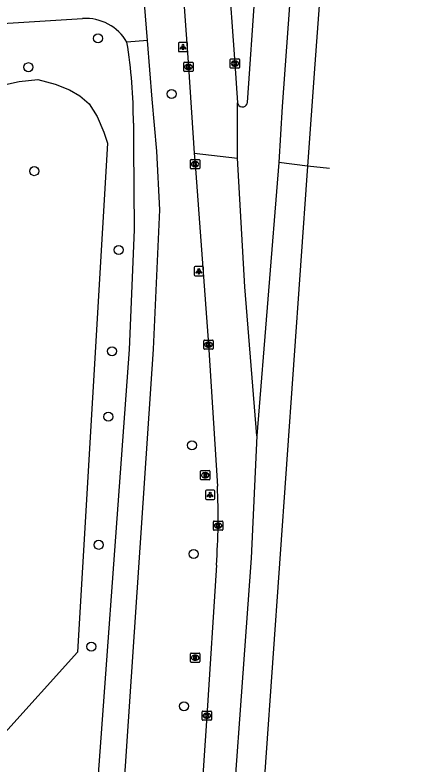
# Model space of a CAD drawing. Extents: x 161084 to 161928, y 385355 to 386522.
# Drawn here: x 161878.3 to 161922.5, y 386262 to 386342.9 of the extents above; entities that cross this region are included whole.
import ezdxf

# ---------------------------------------------------------------- set-up
doc = ezdxf.new("R2010")
doc.units = 0
for name, color, linetype in [('IMGEO_Berm_groen', 7, 'Continuous'), ('IMGEO_Boom', 7, 'Continuous'), ('IMGEO_Fietspad_gesloten', 7, 'Continuous'), ('IMGEO_Kolk', 7, 'Continuous'), ('IMGEO_Lichtpunt', 7, 'Continuous'), ('IMGEO_Rijbaan_regionaal_gesloten', 7, 'Continuous'), ('IMGEO_Rioolput', 7, 'Continuous')]:
    doc.layers.add(name, color=color, linetype=linetype)

msp = doc.modelspace()

# ---------------------------------------------------------------- linework, layer by layer
at = {"layer": 'IMGEO_Berm_groen'}
msp.add_lwpolyline([(161869.478, 386330.517), (161875.553, 386334.631), (161876.952, 386335.343), (161878.727, 386335.751), (161880.763, 386335.972), (161882.62, 386335.465), (161884.182, 386334.844), (161885.27, 386334.206), (161886.309, 386333.331), (161887.151, 386331.956), (161887.895, 386330.255), (161888.267, 386329.079), (161885.024, 386274.062), (161876.881, 386264.995), (161866.703, 386265.668)], dxfattribs=at)
at = {"layer": 'IMGEO_Boom'}
for centre in [(161887.25, 386340.402), (161879.737, 386337.293), (161895.186, 386334.404), (161880.363, 386326.056), (161889.482, 386317.542), (161888.761, 386306.596), (161888.361, 386299.518), (161897.393, 386296.423), (161887.32, 386285.669), (161897.574, 386284.681), (161886.523, 386274.672), (161896.523, 386268.225)]:
    msp.add_circle(centre, 0.489, dxfattribs=at)
at = {"layer": 'IMGEO_Fietspad_gesloten'}
for points in [[(161892.584, 386340.168), (161890.789, 386362.407), (161888.142, 386390.008), (161883.767, 386433.712)], [(161867.742, 386341.422), (161885.591, 386342.553)], [(161872.841, 386000.002), (161877.74, 386073.727), (161880.64, 386115.728), (161889.428, 386249.977), (161893.251, 386306.802), (161893.91, 386321.858), (161893.593, 386328.226), (161893.095, 386333.841), (161892.584, 386340.168)], [(161892.584, 386340.168), (161890.375, 386339.994)], [(161891.064, 386331.233), (161891.084, 386328.755), (161891.158, 386319.706), (161890.614, 386306.794), (161886.48, 386250), (161877.617, 386115.791), (161869.97, 386000)]]:
    msp.add_lwpolyline(points, dxfattribs=at)
for centre, radius, start, end in [((161885.919, 386337.415), 5.149, 30.06191, 93.65272), ((161839.365, 386331.575), 51.7, 359.62126, 9.37217)]:
    msp.add_arc(centre, radius, start, end, dxfattribs=at)
at = {"layer": 'IMGEO_Kolk'}
for p, q in [((161896.507, 386336.899), (161896.507, 386337.751)), ((161896.582, 386337.825), (161897.434, 386337.825)), ((161897.508, 386337.751), (161897.508, 386336.899)), ((161901.529, 386337.264), (161901.529, 386338.116)), ((161901.604, 386338.19), (161902.456, 386338.19)), ((161902.017, 386337.97), (161902.042, 386337.97)), ((161902.53, 386338.116), (161902.53, 386337.264)), ((161897.018, 386337.045), (161896.993, 386337.045)), ((161896.995, 386337.605), (161897.02, 386337.605)), ((161902.456, 386337.19), (161901.604, 386337.19)), ((161902.04, 386337.41), (161902.015, 386337.41)), ((161897.434, 386336.825), (161896.582, 386336.825)), ((161897.224, 386326.392), (161897.224, 386327.244)), ((161897.299, 386327.318), (161898.151, 386327.318)), ((161898.225, 386327.244), (161898.225, 386326.392)), ((161897.735, 386326.538), (161897.71, 386326.538)), ((161897.712, 386327.098), (161897.737, 386327.098)), ((161898.151, 386326.318), (161897.299, 386326.318)), ((161898.747, 386307.805), (161899.599, 386307.805)), ((161898.672, 386306.879), (161898.672, 386307.731)), ((161899.183, 386307.025), (161899.158, 386307.025)), ((161899.16, 386307.585), (161899.185, 386307.585)), ((161899.673, 386307.731), (161899.673, 386306.879)), ((161899.599, 386306.805), (161898.747, 386306.805)), ((161899.711, 386287.316), (161899.711, 386288.168)), ((161899.786, 386288.242), (161900.638, 386288.242)), ((161900.199, 386288.022), (161900.224, 386288.022)), ((161900.712, 386288.168), (161900.712, 386287.316)), ((161900.638, 386287.242), (161899.786, 386287.242)), ((161900.222, 386287.462), (161900.197, 386287.462)), ((161898.503, 386266.777), (161898.503, 386267.629)), ((161898.578, 386267.703), (161899.43, 386267.703)), ((161898.991, 386267.483), (161899.016, 386267.483)), ((161899.504, 386267.629), (161899.504, 386266.777)), ((161899.43, 386266.703), (161898.578, 386266.703)), ((161899.014, 386266.923), (161898.989, 386266.923))]:
    msp.add_line(p, q, dxfattribs=at)
for points in [[(161896.507, 386336.899), (161896.507, 386337.751)], [(161896.582, 386337.825), (161897.434, 386337.825)], [(161897.508, 386337.751), (161897.508, 386336.899)], [(161901.529, 386337.264), (161901.529, 386338.116)], [(161901.604, 386338.19), (161902.456, 386338.19)], [(161901.85, 386337.89), (161901.973, 386337.89), (161901.973, 386337.739), (161902.103, 386337.89), (161902.267, 386337.89), (161902.121, 386337.739), (161902.274, 386337.49), (161902.122, 386337.49), (161902.037, 386337.654), (161901.973, 386337.587), (161901.973, 386337.49), (161901.85, 386337.49), (161901.85, 386337.89)], [(161902.53, 386338.116), (161902.53, 386337.264)], [(161896.828, 386337.525), (161896.951, 386337.525), (161896.951, 386337.374), (161897.081, 386337.525), (161897.245, 386337.525), (161897.099, 386337.374), (161897.252, 386337.125), (161897.1, 386337.125), (161897.015, 386337.289), (161896.951, 386337.222), (161896.951, 386337.125), (161896.828, 386337.125), (161896.828, 386337.525)], [(161902.456, 386337.19), (161901.604, 386337.19)], [(161897.434, 386336.825), (161896.582, 386336.825)], [(161897.224, 386326.392), (161897.224, 386327.244)], [(161897.299, 386327.318), (161898.151, 386327.318)], [(161898.225, 386327.244), (161898.225, 386326.392)], [(161897.545, 386327.018), (161897.668, 386327.018), (161897.668, 386326.867), (161897.798, 386327.018), (161897.962, 386327.018), (161897.816, 386326.867), (161897.969, 386326.618), (161897.817, 386326.618), (161897.732, 386326.782), (161897.668, 386326.715), (161897.668, 386326.618), (161897.545, 386326.618), (161897.545, 386327.018)], [(161898.151, 386326.318), (161897.299, 386326.318)], [(161898.747, 386307.805), (161899.599, 386307.805)], [(161898.672, 386306.879), (161898.672, 386307.731)], [(161898.993, 386307.505), (161899.116, 386307.505), (161899.116, 386307.354), (161899.246, 386307.505), (161899.41, 386307.505), (161899.264, 386307.354), (161899.417, 386307.105), (161899.265, 386307.105), (161899.18, 386307.269), (161899.116, 386307.202), (161899.116, 386307.105), (161898.993, 386307.105), (161898.993, 386307.505)], [(161899.673, 386307.731), (161899.673, 386306.879)], [(161899.599, 386306.805), (161898.747, 386306.805)], [(161899.711, 386287.316), (161899.711, 386288.168)], [(161899.786, 386288.242), (161900.638, 386288.242)], [(161900.032, 386287.942), (161900.155, 386287.942), (161900.155, 386287.791), (161900.285, 386287.942), (161900.449, 386287.942), (161900.303, 386287.791), (161900.456, 386287.542), (161900.304, 386287.542), (161900.219, 386287.706), (161900.155, 386287.639), (161900.155, 386287.542), (161900.032, 386287.542), (161900.032, 386287.942)], [(161900.712, 386288.168), (161900.712, 386287.316)], [(161900.638, 386287.242), (161899.786, 386287.242)], [(161898.503, 386266.777), (161898.503, 386267.629)], [(161898.578, 386267.703), (161899.43, 386267.703)], [(161898.824, 386267.403), (161898.947, 386267.403), (161898.947, 386267.252), (161899.077, 386267.403), (161899.241, 386267.403), (161899.095, 386267.252), (161899.248, 386267.003), (161899.096, 386267.003), (161899.011, 386267.167), (161898.947, 386267.1), (161898.947, 386267.003), (161898.824, 386267.003), (161898.824, 386267.403)], [(161899.504, 386267.629), (161899.504, 386266.777)], [(161899.43, 386266.703), (161898.578, 386266.703)]]:
    msp.add_lwpolyline(points, dxfattribs=at)
for centre, start, end in [((161896.584, 386337.749), 91.55205, 178.44795), ((161896.584, 386337.749), 91.55205, 178.44795), ((161897.432, 386337.749), 1.55205, 88.44795), ((161897.432, 386337.749), 1.55205, 88.44795), ((161901.606, 386338.114), 91.55205, 178.44795), ((161901.606, 386338.114), 91.55205, 178.44795), ((161902.454, 386338.114), 1.55205, 88.44795), ((161902.454, 386338.114), 1.55205, 88.44795), ((161901.606, 386337.266), 181.55205, 268.44795), ((161901.606, 386337.266), 181.55205, 268.44795), ((161902.454, 386337.266), 271.55205, 358.44795), ((161902.454, 386337.266), 271.55205, 358.44795), ((161896.584, 386336.901), 181.55205, 268.44795), ((161896.584, 386336.901), 181.55205, 268.44795), ((161897.432, 386336.901), 271.55205, 358.44795), ((161897.432, 386336.901), 271.55205, 358.44795), ((161897.301, 386327.242), 91.55205, 178.44795), ((161897.301, 386327.242), 91.55205, 178.44795), ((161898.149, 386327.242), 1.55205, 88.44795), ((161898.149, 386327.242), 1.55205, 88.44795), ((161897.301, 386326.394), 181.55205, 268.44795), ((161897.301, 386326.394), 181.55205, 268.44795), ((161898.149, 386326.394), 271.55205, 358.44795), ((161898.149, 386326.394), 271.55205, 358.44795), ((161898.749, 386307.729), 91.55205, 178.44795), ((161898.749, 386307.729), 91.55205, 178.44795), ((161899.597, 386307.729), 1.55205, 88.44795), ((161899.597, 386307.729), 1.55205, 88.44795), ((161898.749, 386306.881), 181.55205, 268.44795), ((161898.749, 386306.881), 181.55205, 268.44795), ((161899.597, 386306.881), 271.55205, 358.44795), ((161899.597, 386306.881), 271.55205, 358.44795), ((161899.788, 386288.166), 91.55205, 178.44795), ((161899.788, 386288.166), 91.55205, 178.44795), ((161900.636, 386288.166), 1.55205, 88.44795), ((161900.636, 386288.166), 1.55205, 88.44795), ((161899.788, 386287.318), 181.55205, 268.44795), ((161899.788, 386287.318), 181.55205, 268.44795), ((161900.636, 386287.318), 271.55205, 358.44795), ((161900.636, 386287.318), 271.55205, 358.44795), ((161898.58, 386267.627), 91.55205, 178.44795), ((161898.58, 386267.627), 91.55205, 178.44795), ((161899.428, 386267.627), 1.55205, 88.44795), ((161899.428, 386267.627), 1.55205, 88.44795), ((161898.58, 386266.779), 181.55205, 268.44795), ((161898.58, 386266.779), 181.55205, 268.44795), ((161899.428, 386266.779), 271.55205, 358.44795), ((161899.428, 386266.779), 271.55205, 358.44795)]:
    msp.add_arc(centre, 0.0765, start, end, dxfattribs=at)
for centre, major_axis, ratio, start_param, end_param in [((161902.016, 386337.69), (-0.387, 0.002), 0.722429, 4.712389, 7.853982), ((161902.041, 386337.69), (-0.39, 0.002), 0.717154, 1.570796, 4.712389), ((161896.994, 386337.325), (-0.387, 0.002), 0.722429, 4.712389, 7.853982), ((161897.019, 386337.325), (-0.39, 0.002), 0.717154, 1.570796, 4.712389), ((161897.711, 386326.818), (-0.387, 0.002), 0.722429, 4.712389, 7.853982), ((161897.736, 386326.818), (-0.39, 0.002), 0.717154, 1.570796, 4.712389), ((161899.159, 386307.305), (-0.387, 0.002), 0.722429, 4.712389, 7.853982), ((161899.184, 386307.305), (-0.39, 0.002), 0.717154, 1.570796, 4.712389), ((161900.198, 386287.742), (-0.387, 0.002), 0.722429, 4.712389, 7.853982), ((161900.223, 386287.742), (-0.39, 0.002), 0.717154, 1.570796, 4.712389), ((161898.99, 386267.203), (-0.387, 0.002), 0.722429, 4.712389, 7.853982), ((161899.015, 386267.203), (-0.39, 0.002), 0.717154, 1.570796, 4.712389)]:
    msp.add_ellipse(centre, major_axis=major_axis, ratio=ratio, start_param=start_param, end_param=end_param, dxfattribs=at)
at = {"layer": 'IMGEO_Lichtpunt'}
for p, q in [((161895.924, 386339.873), (161895.924, 386339.066)), ((161895.924, 386339.873), (161895.924, 386339.066)), ((161896.826, 386339.968), (161896.018, 386339.968)), ((161896.826, 386339.968), (161896.018, 386339.968)), ((161896.92, 386339.066), (161896.92, 386339.873)), ((161896.92, 386339.066), (161896.92, 386339.873)), ((161896.018, 386338.972), (161896.826, 386338.972)), ((161896.018, 386338.972), (161896.826, 386338.972)), ((161897.633, 386315.641), (161897.633, 386314.834)), ((161897.633, 386315.641), (161897.633, 386314.834)), ((161898.535, 386315.736), (161897.727, 386315.736)), ((161898.535, 386315.736), (161897.727, 386315.736)), ((161898.629, 386314.834), (161898.629, 386315.641)), ((161898.629, 386314.834), (161898.629, 386315.641)), ((161897.727, 386314.74), (161898.535, 386314.74)), ((161897.727, 386314.74), (161898.535, 386314.74)), ((161898.851, 386291.474), (161898.851, 386290.667)), ((161898.851, 386291.474), (161898.851, 386290.667)), ((161899.753, 386291.569), (161898.945, 386291.569)), ((161899.753, 386291.569), (161898.945, 386291.569)), ((161899.847, 386290.667), (161899.847, 386291.474)), ((161899.847, 386290.667), (161899.847, 386291.474)), ((161898.945, 386290.573), (161899.753, 386290.573)), ((161898.945, 386290.573), (161899.753, 386290.573))]:
    msp.add_line(p, q, dxfattribs=at)
for points in [[(161896.298, 386339.537), (161896.337, 386339.509), (161896.149, 386339.247), (161896.111, 386339.274), (161896.298, 386339.537)], [(161896.4, 386339.489), (161896.447, 386339.489), (161896.447, 386339.167), (161896.4, 386339.167), (161896.4, 386339.489)], [(161896.51, 386339.509), (161896.548, 386339.536), (161896.735, 386339.274), (161896.696, 386339.246), (161896.51, 386339.509)], [(161898.007, 386315.305), (161898.046, 386315.277), (161897.858, 386315.015), (161897.82, 386315.042), (161898.007, 386315.305)], [(161898.109, 386315.257), (161898.156, 386315.257), (161898.156, 386314.935), (161898.109, 386314.935), (161898.109, 386315.257)], [(161898.219, 386315.277), (161898.257, 386315.304), (161898.444, 386315.042), (161898.405, 386315.014), (161898.219, 386315.277)], [(161899.225, 386291.138), (161899.264, 386291.11), (161899.076, 386290.848), (161899.038, 386290.875), (161899.225, 386291.138)], [(161899.327, 386291.09), (161899.374, 386291.09), (161899.374, 386290.768), (161899.327, 386290.768), (161899.327, 386291.09)], [(161899.437, 386291.11), (161899.475, 386291.137), (161899.662, 386290.875), (161899.623, 386290.847), (161899.437, 386291.11)]]:
    msp.add_lwpolyline(points, dxfattribs=at)
for centre in [(161896.423, 386339.671), (161898.132, 386315.439), (161899.35, 386291.272)]:
    msp.add_circle(centre, 0.0994, dxfattribs=at)
for centre, start, end in [((161896.018, 386339.873), 90, 180), ((161896.018, 386339.873), 90, 180), ((161896.826, 386339.873), 0, 90), ((161896.826, 386339.873), 0, 90), ((161896.018, 386339.066), 180, 270), ((161896.018, 386339.066), 180, 270), ((161896.826, 386339.066), 270, 0), ((161896.826, 386339.066), 270, 360), ((161897.727, 386315.641), 90, 180), ((161897.727, 386315.641), 90, 180), ((161898.535, 386315.641), 0, 90), ((161898.535, 386315.641), 0, 90), ((161897.727, 386314.834), 180, 270), ((161897.727, 386314.834), 180, 270), ((161898.535, 386314.834), 270, 0), ((161898.535, 386314.834), 270, 360), ((161898.945, 386291.474), 90, 180), ((161898.945, 386291.474), 90, 180), ((161899.753, 386291.474), 0, 90), ((161899.753, 386291.474), 0, 90), ((161898.945, 386290.667), 180, 270), ((161898.945, 386290.667), 180, 270), ((161899.753, 386290.667), 270, 0), ((161899.753, 386290.667), 270, 360)]:
    msp.add_arc(centre, 0.0946, start, end, dxfattribs=at)
at = {"layer": 'IMGEO_Rijbaan_regionaal_gesloten'}
for points in [[(161903.371, 386333.477), (161904.206, 386345.483), (161905.767, 386367), (161906.581, 386377.472), (161907.293, 386386.531), (161908.19, 386397.953), (161909.825, 386418.451), (161911.532, 386439.957), (161913.094, 386459.414), (161914.711, 386479.141), (161915.311, 386485.619), (161915.702, 386490.216)], [(161919.365, 386490.071), (161918.876, 386484.305), (161917.83, 386470.15), (161911.238, 386389.628), (161907.121, 386333.045), (161906.779, 386326.981)], [(161922.549, 386489.945), (161921.974, 386483.162), (161920.415, 386462.747), (161915.595, 386404.592), (161910.67, 386337.619), (161909.86, 386326.602)], [(161891.19, 386487.649), (161891.422, 386484.276), (161897.347, 386401.475), (161898.454, 386386.346), (161900.976, 386351.865), (161901.262, 386348.183), (161902.029, 386337.69), (161902.319, 386333.451)], [(161889.857, 386437.049), (161892.188, 386404.652), (161896.499, 386344.336), (161897.009, 386337.325), (161897.645, 386328.001)], [(161902.317, 386327.464), (161902.319, 386333.451)], [(161897.645, 386328.001), (161902.317, 386327.464)], [(161897.645, 386328.001), (161897.726, 386326.817), (161899.174, 386307.304), (161900.133, 386292.018)], [(161904.392, 386297.467), (161903.097, 386313.545), (161902.317, 386327.464)], [(161909.86, 386326.602), (161904.574, 386251.456), (161895.582, 386115.417), (161887.902, 385999.449)], [(161906.779, 386326.981), (161904.392, 386297.467)], [(161909.86, 386326.602), (161906.779, 386326.981)], [(161912.23, 386326.329), (161909.86, 386326.602)], [(161904.392, 386297.467), (161903.778, 386284.235), (161900.945, 386244.945), (161898.498, 386207.444), (161896.786, 386182.057), (161892.369, 386115.484), (161888.256, 386060.09), (161884.423, 385999.725)], [(161900.032, 386283.486), (161899.005, 386267.204), (161897.844, 386250), (161897.688, 386247.689), (161896.272, 386227.138), (161895.039, 386208.609), (161893.584, 386187.111), (161892.301, 386167.608), (161890.842, 386146.1), (161889.511, 386126.602), (161888.774, 386115.559), (161888.14, 386106.073), (161886.827, 386086.569), (161885.523, 386067.062), (161884.193, 386047.529), (161882.784, 386027.002), (161881.476, 386007.505), (161880.968, 386000)]]:
    msp.add_lwpolyline(points, dxfattribs=at)
for centre, radius, start, end in [((161902.843, 386333.522), 0.529, 187.69596, 261.28093), ((161902.844, 386333.526), 0.533, 261.30747, 286.18782), ((161902.842, 386333.523), 0.531, 286.37618, 355.01806), ((161829.885, 386288.583), 70.332, 355.84412, 2.79943)]:
    msp.add_arc(centre, radius, start, end, dxfattribs=at)
at = {"layer": 'IMGEO_Rioolput'}
for p, q in [((161898.326, 386292.767), (161898.326, 386293.619)), ((161898.401, 386293.693), (161899.253, 386293.693)), ((161898.814, 386293.473), (161898.839, 386293.473)), ((161899.327, 386293.619), (161899.327, 386292.767)), ((161899.253, 386292.693), (161898.401, 386292.693)), ((161898.837, 386292.913), (161898.812, 386292.913)), ((161897.231, 386273.043), (161897.231, 386273.895)), ((161897.306, 386273.969), (161898.158, 386273.969)), ((161898.232, 386273.895), (161898.232, 386273.043)), ((161898.158, 386272.969), (161897.306, 386272.969)), ((161897.742, 386273.189), (161897.717, 386273.189)), ((161897.719, 386273.749), (161897.744, 386273.749))]:
    msp.add_line(p, q, dxfattribs=at)
for points in [[(161898.326, 386292.767), (161898.326, 386293.619)], [(161898.401, 386293.693), (161899.253, 386293.693)], [(161898.915, 386293.391), (161898.663, 386293.393), (161898.663, 386292.993)], [(161898.841, 386293.312), (161898.787, 386293.312), (161898.787, 386293.231)], [(161898.787, 386293.231), (161898.839, 386293.231)], [(161899.327, 386293.619), (161899.327, 386292.767)], [(161899.253, 386292.693), (161898.401, 386292.693)], [(161898.663, 386292.993), (161898.787, 386292.993), (161898.787, 386293.155), (161898.798, 386293.155)], [(161898.845, 386293.126), (161898.916, 386292.993), (161899.056, 386292.993), (161898.991, 386293.119)], [(161897.231, 386273.043), (161897.231, 386273.895)], [(161897.306, 386273.969), (161898.158, 386273.969)], [(161898.232, 386273.895), (161898.232, 386273.043)], [(161898.158, 386272.969), (161897.306, 386272.969)], [(161897.82, 386273.667), (161897.568, 386273.669), (161897.568, 386273.269)], [(161897.568, 386273.269), (161897.692, 386273.269), (161897.692, 386273.431), (161897.703, 386273.431)], [(161897.746, 386273.588), (161897.692, 386273.588), (161897.692, 386273.507)], [(161897.692, 386273.507), (161897.744, 386273.507)], [(161897.75, 386273.402), (161897.821, 386273.269), (161897.961, 386273.269), (161897.896, 386273.395)]]:
    msp.add_lwpolyline(points, dxfattribs=at)
for centre, radius, start, end in [((161898.403, 386293.617), 0.0765, 91.55205, 178.44795), ((161898.403, 386293.617), 0.0765, 91.55205, 178.44795), ((161898.823, 386293.42), 0.19, 274.7715, 282.96867), ((161898.847, 386293.216), 0.0964, 77.00612, 93.18647), ((161898.861, 386293.273), 0.0378, 276.66336, 79.67722), ((161898.914, 386293.281), 0.109, 350.36119, 89.41601), ((161898.912, 386293.281), 0.112, 277.58423, 350.98172), ((161899.251, 386293.617), 0.0765, 1.55205, 88.44795), ((161899.251, 386293.617), 0.0765, 1.55205, 88.44795), ((161898.403, 386292.769), 0.0765, 181.55205, 268.44795), ((161898.403, 386292.769), 0.0765, 181.55205, 268.44795), ((161898.797, 386293.102), 0.0533, 26.02933, 88.69889), ((161898.896, 386293.066), 0.108, 29.51342, 73.79051), ((161899.251, 386292.769), 0.0765, 271.55205, 358.44795), ((161899.251, 386292.769), 0.0765, 271.55205, 358.44795), ((161897.308, 386273.893), 0.0765, 91.55205, 178.44795), ((161897.308, 386273.893), 0.0765, 91.55205, 178.44795), ((161898.156, 386273.893), 0.0765, 1.55205, 88.44795), ((161898.156, 386273.893), 0.0765, 1.55205, 88.44795), ((161897.308, 386273.045), 0.0765, 181.55205, 268.44795), ((161897.308, 386273.045), 0.0765, 181.55205, 268.44795), ((161897.702, 386273.378), 0.0533, 26.02933, 88.69889), ((161897.728, 386273.696), 0.19, 274.7715, 282.96867), ((161897.752, 386273.492), 0.0964, 77.00612, 93.18647), ((161897.766, 386273.549), 0.0378, 276.66336, 79.67722), ((161897.819, 386273.557), 0.109, 350.36119, 89.41601), ((161897.817, 386273.557), 0.112, 277.58423, 350.98172), ((161897.801, 386273.342), 0.108, 29.51342, 73.79051), ((161898.156, 386273.045), 0.0765, 271.55205, 358.44795), ((161898.156, 386273.045), 0.0765, 271.55205, 358.44795)]:
    msp.add_arc(centre, radius, start, end, dxfattribs=at)
for centre, major_axis, ratio, start_param, end_param in [((161898.813, 386293.193), (-0.387, 0.002), 0.722429, 4.712389, 7.853982), ((161898.838, 386293.193), (-0.39, 0.002), 0.717154, 1.570796, 4.712389), ((161897.718, 386273.469), (-0.387, 0.002), 0.722429, 4.712389, 7.853982), ((161897.743, 386273.469), (-0.39, 0.002), 0.717154, 1.570796, 4.712389)]:
    msp.add_ellipse(centre, major_axis=major_axis, ratio=ratio, start_param=start_param, end_param=end_param, dxfattribs=at)

doc.saveas('drawing.dxf')
